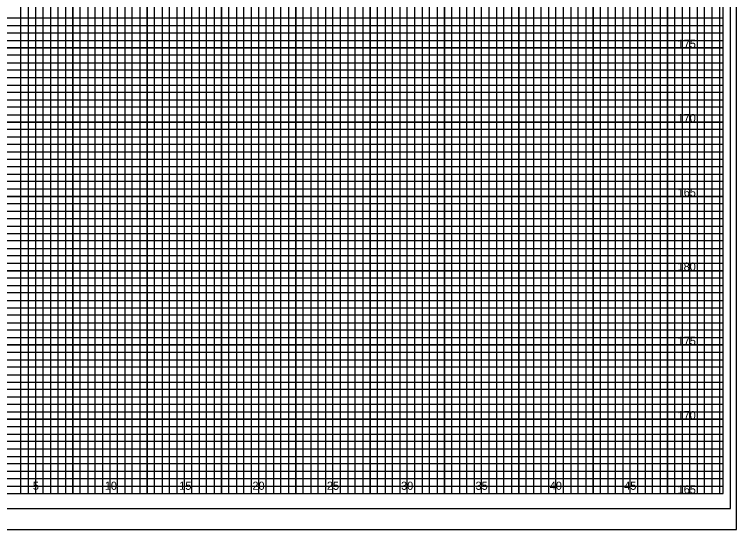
# Model space of a CAD drawing. Extents: x -4 to 103, y -2 to 6583.
# Drawn here: x 54.82 to 103.4, y 5167.8 to 5202.48 of the extents above; entities that cross this region are included whole.
import ezdxf

# ---------------------------------------------------------------- set-up
doc = ezdxf.new("R2010")
doc.units = 0
for name, color, linetype in [('Prop XS Elevation Labels', 7, 'Continuous'), ('Prop XS Offset Labels', 7, 'Continuous'), ('Sheet Cross Section CELL', 7, 'Continuous'), ('Sheet Cross Section Grid Major CELL', 7, 'Continuous'), ('Sheet Cross Section Grid Middle CELL', 7, 'Continuous'), ('Sheet Cutting Line CELL', 7, 'Continuous'), ('Sheet DOT Grid CELL', 7, 'Continuous'), ('Sheet Plot Border Inside CELL', 7, 'Continuous'), ('Sheet Plot Border Outside CELL', 7, 'Continuous')]:
    doc.layers.add(name, color=color, linetype=linetype)

msp = doc.modelspace()

# ---------------------------------------------------------------- linework, layer by layer
at = {"layer": 'Sheet Cross Section CELL'}
msp.add_lwpolyline([(102.5, 5235.225), (0, 5235.225), (0, 5170.225), (102.5, 5170.225)], close=True, dxfattribs=at)
at = {"layer": 'Sheet Cross Section Grid Major CELL'}
for points in [[(56.25, 5170.225), (56.25, 5235.225)], [(58.75, 5235.225), (58.75, 5170.225), (61.25, 5170.225), (61.25, 5235.225)], [(63.75, 5235.225), (63.75, 5170.225), (66.25, 5170.225), (66.25, 5235.225)], [(68.75, 5235.225), (68.75, 5170.225), (71.25, 5170.225), (71.25, 5235.225)], [(73.75, 5235.225), (73.75, 5170.225), (76.25, 5170.225), (76.25, 5232.225)], [(88.75, 5232.225), (88.75, 5170.225), (91.25, 5170.225), (91.25, 5233.65)], [(93.75, 5233.65), (93.75, 5170.225), (96.25, 5170.225), (96.25, 5233.65)], [(98.75, 5233.65), (98.75, 5170.225), (101.25, 5170.225), (101.25, 5233.65)], [(78.75, 5232.225), (78.75, 5170.225), (81.25, 5170.225), (81.25, 5232.225)], [(83.75, 5232.225), (83.75, 5170.225), (86.25, 5170.225), (86.25, 5232.225)], [(0, 5197.725), (102.5, 5197.725), (102.5, 5200.225), (0, 5200.225)], [(0, 5192.725), (102.5, 5192.725), (102.5, 5195.225), (0, 5195.225)], [(0, 5187.725), (102.5, 5187.725), (102.5, 5190.225), (0, 5190.225)], [(0, 5182.725), (102.5, 5182.725), (102.5, 5185.225), (0, 5185.225)], [(0, 5177.725), (102.5, 5177.725), (102.5, 5180.225), (0, 5180.225)], [(0, 5172.725), (102.5, 5172.725), (102.5, 5175.225), (0, 5175.225)]]:
    msp.add_lwpolyline(points, dxfattribs=at)
at = {"layer": 'Sheet Cross Section Grid Middle CELL'}
for points in [[(54.75, 5170.225), (55.25, 5170.225), (55.25, 5235.225)], [(55.75, 5235.225), (55.75, 5170.225), (56.75, 5170.225), (56.75, 5235.225)], [(57.25, 5235.225), (57.25, 5170.225), (57.75, 5170.225), (57.75, 5235.225)], [(58.25, 5235.225), (58.25, 5170.225), (59.25, 5170.225), (59.25, 5235.225)], [(59.75, 5235.225), (59.75, 5170.225), (60.25, 5170.225), (60.25, 5235.225)], [(60.75, 5235.225), (60.75, 5170.225), (61.75, 5170.225), (61.75, 5235.225)], [(62.25, 5235.225), (62.25, 5170.225), (62.75, 5170.225), (62.75, 5235.225)], [(63.25, 5235.225), (63.25, 5170.225), (64.25, 5170.225), (64.25, 5235.225)], [(64.75, 5235.225), (64.75, 5170.225), (65.25, 5170.225), (65.25, 5235.225)], [(65.75, 5235.225), (65.75, 5170.225), (66.75, 5170.225), (66.75, 5235.225)], [(67.25, 5235.225), (67.25, 5170.225), (67.75, 5170.225), (67.75, 5235.225)], [(68.25, 5235.225), (68.25, 5170.225), (69.25, 5170.225), (69.25, 5235.225)], [(69.75, 5235.225), (69.75, 5170.225), (70.25, 5170.225), (70.25, 5235.225)], [(70.75, 5235.225), (70.75, 5170.225), (71.75, 5170.225), (71.75, 5235.225)], [(72.25, 5235.225), (72.25, 5170.225), (72.75, 5170.225), (72.75, 5235.225)], [(73.25, 5235.225), (73.25, 5170.225), (74.25, 5170.225), (74.25, 5232.225)], [(89.75, 5232.225), (89.75, 5170.225), (90.25, 5170.225), (90.25, 5233.65)], [(90.75, 5233.65), (90.75, 5170.225), (91.75, 5170.225), (91.75, 5233.65)], [(92.25, 5233.65), (92.25, 5170.225), (92.75, 5170.225), (92.75, 5233.65)], [(93.25, 5233.65), (93.25, 5170.225), (94.25, 5170.225), (94.25, 5233.65)], [(94.75, 5233.65), (94.75, 5170.225), (95.25, 5170.225), (95.25, 5233.65)], [(95.75, 5233.65), (95.75, 5170.225), (96.75, 5170.225), (96.75, 5233.65)], [(97.25, 5233.65), (97.25, 5170.225), (97.75, 5170.225), (97.75, 5233.65)], [(98.25, 5233.65), (98.25, 5170.225), (99.25, 5170.225), (99.25, 5233.65)], [(99.75, 5233.65), (99.75, 5170.225), (100.25, 5170.225), (100.25, 5233.65)], [(100.25, 5233.65), (100.75, 5233.65), (100.75, 5170.225), (101.75, 5170.225), (101.75, 5233.65), (102.25, 5233.65), (102.25, 5170.225)], [(74.75, 5232.225), (74.75, 5170.225), (75.25, 5170.225), (75.25, 5232.225)], [(75.75, 5232.225), (75.75, 5170.225), (76.75, 5170.225), (76.75, 5232.225)], [(77.25, 5232.225), (77.25, 5170.225), (77.75, 5170.225), (77.75, 5232.225)], [(78.25, 5232.225), (78.25, 5170.225), (79.25, 5170.225), (79.25, 5232.225)], [(79.75, 5232.225), (79.75, 5170.225), (80.25, 5170.225), (80.25, 5232.225)], [(80.75, 5232.225), (80.75, 5170.225), (81.75, 5170.225), (81.75, 5232.225)], [(82.25, 5232.225), (82.25, 5170.225), (82.75, 5170.225), (82.75, 5232.225)], [(83.25, 5232.225), (83.25, 5170.225), (84.25, 5170.225), (84.25, 5232.225)], [(84.75, 5232.225), (84.75, 5170.225), (85.25, 5170.225), (85.25, 5232.225)], [(85.75, 5232.225), (85.75, 5170.225), (86.75, 5170.225), (86.75, 5232.225)], [(87.25, 5232.225), (87.25, 5170.225), (87.75, 5170.225), (87.75, 5232.225)], [(88.25, 5232.225), (88.25, 5170.225), (89.25, 5170.225), (89.25, 5232.225)], [(0, 5201.725), (102.5, 5201.725), (102.5, 5202.225), (0, 5202.225)], [(0, 5200.725), (102.5, 5200.725), (102.5, 5201.225), (0, 5201.225)], [(0, 5199.225), (102.5, 5199.225), (102.5, 5199.725), (0, 5199.725)], [(0, 5198.225), (102.5, 5198.225), (102.5, 5198.725), (0, 5198.725)], [(0, 5196.725), (102.5, 5196.725), (102.5, 5197.225), (0, 5197.225)], [(0, 5195.725), (102.5, 5195.725), (102.5, 5196.225), (0, 5196.225)], [(0, 5194.225), (102.5, 5194.225), (102.5, 5194.725), (0, 5194.725)], [(0, 5193.225), (102.5, 5193.225), (102.5, 5193.725), (0, 5193.725)], [(0, 5191.725), (102.5, 5191.725), (102.5, 5192.225), (0, 5192.225)], [(0, 5190.725), (102.5, 5190.725), (102.5, 5191.225), (0, 5191.225)], [(0, 5189.225), (102.5, 5189.225), (102.5, 5189.725), (0, 5189.725)], [(0, 5188.225), (102.5, 5188.225), (102.5, 5188.725), (0, 5188.725)], [(0, 5186.725), (102.5, 5186.725), (102.5, 5187.225), (0, 5187.225)], [(0, 5185.725), (102.5, 5185.725), (102.5, 5186.225), (0, 5186.225)], [(0, 5184.225), (102.5, 5184.225), (102.5, 5184.725), (0, 5184.725)], [(0, 5183.225), (102.5, 5183.225), (102.5, 5183.725), (0, 5183.725)], [(0, 5181.725), (102.5, 5181.725), (102.5, 5182.225), (0, 5182.225)], [(0, 5180.725), (102.5, 5180.725), (102.5, 5181.225), (0, 5181.225)], [(0, 5179.225), (102.5, 5179.225), (102.5, 5179.725), (0, 5179.725)], [(0, 5178.225), (102.5, 5178.225), (102.5, 5178.725), (0, 5178.725)], [(0, 5176.725), (102.5, 5176.725), (102.5, 5177.225), (0, 5177.225)], [(0, 5175.725), (102.5, 5175.725), (102.5, 5176.225), (0, 5176.225)], [(0, 5174.225), (102.5, 5174.225), (102.5, 5174.725), (0, 5174.725)], [(0, 5173.225), (102.5, 5173.225), (102.5, 5173.725), (0, 5173.725)], [(0, 5171.725), (102.5, 5171.725), (102.5, 5172.225), (0, 5172.225)], [(0, 5170.725), (102.5, 5170.725), (102.5, 5171.225), (0, 5171.225)]]:
    msp.add_lwpolyline(points, dxfattribs=at)
at = {"layer": 'Sheet Cutting Line CELL'}
msp.add_line((-3.5, 5167.8), (103.4, 5167.8), dxfattribs=at)
at = {"layer": 'Sheet DOT Grid CELL'}
for p, q in [((56.25, 5170.225), (56.25, 5235.225)), ((58.75, 5170.225), (58.75, 5235.225)), ((61.25, 5170.225), (61.25, 5235.225)), ((63.75, 5170.225), (63.75, 5235.225)), ((66.25, 5170.225), (66.25, 5235.225)), ((68.75, 5170.225), (68.75, 5235.225)), ((71.25, 5170.225), (71.25, 5235.225)), ((73.75, 5170.225), (73.75, 5235.225)), ((91.25, 5170.225), (91.25, 5233.65)), ((93.75, 5170.225), (93.75, 5233.65)), ((96.25, 5170.225), (96.25, 5233.65)), ((98.75, 5170.225), (98.75, 5233.65)), ((101.25, 5170.225), (101.25, 5233.65)), ((76.25, 5170.225), (76.25, 5232.225)), ((78.75, 5170.225), (78.75, 5232.225)), ((81.25, 5170.225), (81.25, 5232.225)), ((83.75, 5170.225), (83.75, 5232.225)), ((86.25, 5170.225), (86.25, 5232.225)), ((88.75, 5170.225), (88.75, 5232.225)), ((0, 5200.225), (102.5, 5200.225)), ((0, 5197.725), (102.5, 5197.725)), ((0, 5195.225), (102.5, 5195.225)), ((0, 5192.725), (102.5, 5192.725)), ((0, 5190.225), (102.5, 5190.225)), ((0, 5187.725), (102.5, 5187.725)), ((0, 5185.225), (102.5, 5185.225)), ((0, 5182.725), (102.5, 5182.725)), ((0, 5180.225), (102.5, 5180.225)), ((0, 5177.725), (102.5, 5177.725)), ((0, 5175.225), (102.5, 5175.225)), ((0, 5172.725), (102.5, 5172.725))]:
    msp.add_line(p, q, dxfattribs=at)
at = {"layer": 'Sheet Plot Border Inside CELL'}
msp.add_lwpolyline([(103, 5236.225), (-2.8, 5236.225), (-2.8, 5169.225), (103, 5169.225)], close=True, dxfattribs=at)
at = {"layer": 'Sheet Plot Border Outside CELL'}
msp.add_lwpolyline([(103.4, 5237.625), (-3.5, 5237.625), (-3.5, 5167.8), (103.4, 5167.8)], close=True, dxfattribs=at)

# ---------------------------------------------------------------- texts
at = {"layer": 'Prop XS Elevation Labels'}
for s, p in [('175', (99.438, 5200.225)), ('170', (99.43, 5195.225)), ('165', (99.438, 5190.225)), ('180', (99.43, 5185.225)), ('175', (99.438, 5180.225)), ('170', (99.43, 5175.225)), ('165', (99.438, 5170.225))]:
    msp.add_text(s, height=0.55, dxfattribs=at).set_placement(p)
at = {"layer": 'Prop XS Offset Labels'}
for s, p in [('5', (56.057, 5170.475)), ('10', (60.897, 5170.475)), ('15', (65.906, 5170.475)), ('20', (70.831, 5170.475)), ('25', (75.84, 5170.475)), ('30', (80.831, 5170.475)), ('35', (85.84, 5170.475)), ('40', (90.831, 5170.475)), ('45', (95.84, 5170.475))]:
    msp.add_text(s, height=0.55, dxfattribs=at).set_placement(p)

doc.saveas('drawing.dxf')
